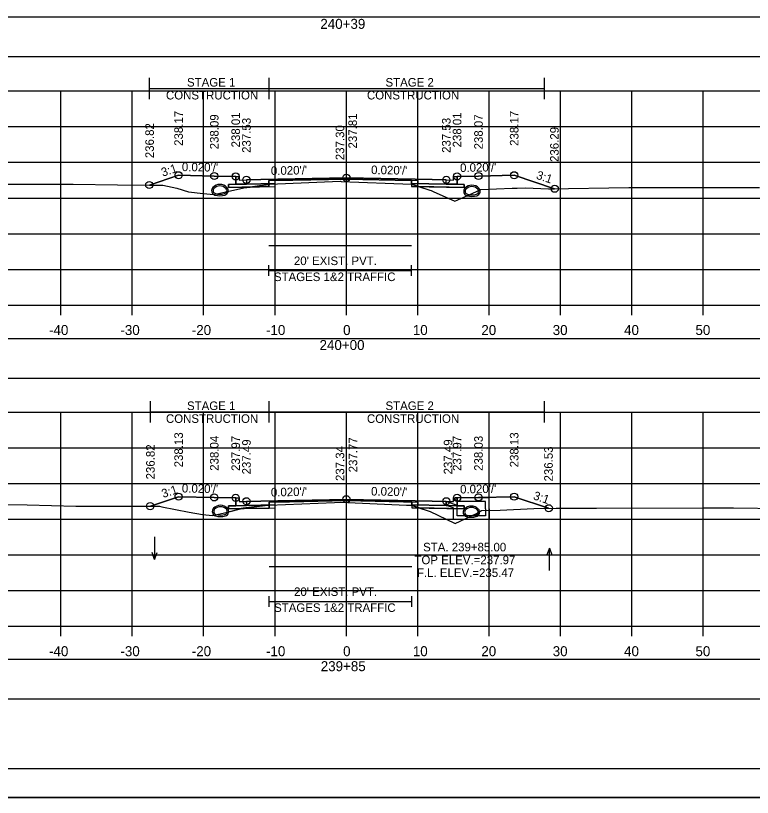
# Model space of a CAD drawing. Extents: x 1369627 to 1374022, y 380035 to 398173.
# Drawn here: x 1372052.2 to 1372155.4, y 389425.6 to 389535.2 of the extents above; entities that cross this region are included whole.
import ezdxf

# ---------------------------------------------------------------- set-up
doc = ezdxf.new("R2010")
doc.units = 0
for name, color, linetype in [('Default', 7, 'Continuous'), ('R_Alt Surface', 7, 'Continuous'), ('R_Axis', 7, 'Continuous'), ('R_Axis Annot', 7, 'Continuous'), ('R_Border', 7, 'Continuous'), ('R_Drive', 7, 'Continuous'), ('R_Exist Surface', 7, 'Continuous'), ('R_Fin Surface', 7, 'Continuous'), ('R_Grid', 7, 'Continuous'), ('R_MOT', 7, 'Continuous'), ('R_No Plot', 7, 'Continuous'), ('R_Water', 7, 'Continuous'), ('R_Water Annot', 7, 'Continuous'), ('R_Xsect Elev', 7, 'Continuous'), ('R_Xsect Slope', 7, 'Continuous'), ('T_Vehicle Path Rt', 7, 'Continuous')]:
    doc.layers.add(name, color=color, linetype=linetype)

msp = doc.modelspace()

# ---------------------------------------------------------------- linework, layer by layer
at = {"layer": 'Default'}
for p, q in [((1372087.67, 389498.72), (1372087.67, 389500.22)), ((1372107.67, 389498.72), (1372107.67, 389500.22)), ((1372087.67, 389499.47), (1372107.67, 389499.47)), ((1372087.7, 389452.36), (1372087.7, 389453.86)), ((1372107.7, 389452.36), (1372107.7, 389453.86)), ((1372087.7, 389453.11), (1372107.7, 389453.11))]:
    msp.add_line(p, q, dxfattribs=at)
for points in [[(1371948.53, 389529.44), (1372248.53, 389529.44), (1372248.53, 389534.96), (1371948.53, 389534.96)], [(1372083.02, 389512.65), (1372083.52, 389512.65), (1372083.53, 389512.15), (1372084.53, 389512.17), (1372084.53, 389511.58), (1372083.03, 389511.55)], [(1372113.53, 389512.15), (1372113.54, 389512.65), (1372114.04, 389512.65), (1372114.03, 389511.55), (1372112.53, 389511.58), (1372112.53, 389512.17)], [(1371948.53, 389484.39), (1372248.53, 389484.39), (1372248.53, 389489.91), (1371948.53, 389489.91)], [(1372083.02, 389467.6), (1372083.52, 389467.6), (1372083.53, 389467.1), (1372084.53, 389467.12), (1372084.53, 389466.54), (1372083.03, 389466.51)], [(1372113.53, 389467.1), (1372113.54, 389467.6), (1372114.04, 389467.6), (1372114.03, 389466.51), (1372112.53, 389466.54), (1372112.53, 389467.12)], [(1371948.53, 389439.46), (1372248.53, 389439.46), (1372248.53, 389444.98), (1371948.53, 389444.98)]]:
    msp.add_lwpolyline(points, close=True, dxfattribs=at)
at = {"layer": 'R_Alt Surface'}
for points in [[(1372083.03, 389512.65), (1372083.03, 389511.55), (1372084.53, 389511.58), (1372087.67, 389511.64), (1372087.67, 389512.06), (1372098.53, 389512.28), (1372107.67, 389512.09), (1372107.67, 389511.68), (1372112.53, 389511.58), (1372114.03, 389511.55), (1372114.03, 389512.65)], [(1372083.03, 389467.61), (1372083.03, 389466.51), (1372084.53, 389466.54), (1372087.7, 389466.6), (1372087.7, 389467.02), (1372098.53, 389467.23), (1372107.7, 389467.05), (1372107.7, 389466.63), (1372112.53, 389466.54), (1372114.03, 389466.51), (1372114.03, 389467.61)]]:
    msp.add_lwpolyline(points, dxfattribs=at)
for points in [[(1372082.03, 389511.53), (1372083.03, 389511.55), (1372084.53, 389511.58), (1372087.67, 389511.64), (1372087.67, 389511.23), (1372082.03, 389511.11)], [(1372115.03, 389511.53), (1372114.03, 389511.55), (1372112.53, 389511.58), (1372107.67, 389511.68), (1372107.67, 389511.26), (1372115.03, 389511.11)], [(1372082.03, 389466.49), (1372083.03, 389466.51), (1372084.53, 389466.54), (1372087.7, 389466.6), (1372087.7, 389466.18), (1372082.03, 389466.07)], [(1372115.03, 389466.49), (1372114.03, 389466.51), (1372112.53, 389466.54), (1372107.7, 389466.63), (1372107.7, 389466.22), (1372115.03, 389466.07)]]:
    msp.add_lwpolyline(points, close=True, dxfattribs=at)
at = {"layer": 'R_Axis'}
for p, q in [((1371948.53, 389494.63), (1372248.53, 389494.63)), ((1372058.53, 389493.23), (1372058.53, 389494.63)), ((1372068.53, 389493.23), (1372068.53, 389494.63)), ((1372078.53, 389493.23), (1372078.53, 389494.63)), ((1372088.53, 389493.23), (1372088.53, 389494.63)), ((1372098.53, 389493.23), (1372098.53, 389494.63)), ((1372108.53, 389493.23), (1372108.53, 389494.63)), ((1372118.53, 389493.23), (1372118.53, 389494.63)), ((1372128.53, 389493.23), (1372128.53, 389494.63)), ((1372138.53, 389493.23), (1372138.53, 389494.63)), ((1372148.53, 389493.23), (1372148.53, 389494.63)), ((1371948.53, 389449.63), (1372248.53, 389449.63)), ((1372058.53, 389448.23), (1372058.53, 389449.63)), ((1372068.53, 389448.23), (1372068.53, 389449.63)), ((1372078.53, 389448.23), (1372078.53, 389449.63)), ((1372088.53, 389448.23), (1372088.53, 389449.63)), ((1372098.53, 389448.23), (1372098.53, 389449.63)), ((1372108.53, 389448.23), (1372108.53, 389449.63)), ((1372118.53, 389448.23), (1372118.53, 389449.63)), ((1372128.53, 389448.23), (1372128.53, 389449.63)), ((1372138.53, 389448.23), (1372138.53, 389449.63)), ((1372148.53, 389448.23), (1372148.53, 389449.63))]:
    msp.add_line(p, q, dxfattribs=at)
at = {"layer": 'R_Border'}
msp.add_line((1372256.71, 389429.63), (1371940.53, 389429.63), dxfattribs=at)
at = {"layer": 'R_Drive'}
for centre, radius, start, end in [((1372080.3, 389510.67), 0.646, 136.3515, 253.9529), ((1372080.81, 389510.18), 1.35, 43.6485, 136.3515), ((1372080.3, 389510.67), 0.438, 136.3515, 253.9529), ((1372080.81, 389510.18), 1.15, 43.6485, 136.3515), ((1372081.32, 389510.67), 0.438, 286.0471, 43.6485), ((1372081.32, 389510.67), 0.646, 286.0471, 43.6485), ((1372115.61, 389510.57), 0.646, 136.3515, 253.9529), ((1372116.12, 389510.08), 1.35, 43.6485, 136.3515), ((1372115.61, 389510.57), 0.438, 136.3515, 253.9529), ((1372116.12, 389510.08), 1.15, 43.6485, 136.3515), ((1372116.63, 389510.57), 0.438, 286.0471, 43.6485), ((1372116.63, 389510.57), 0.646, 286.0471, 43.6485), ((1372080.81, 389512.45), 2.5, 253.9529, 286.0471), ((1372080.81, 389512.45), 2.29, 253.9529, 286.0471), ((1372116.12, 389512.35), 2.5, 253.9529, 286.0471), ((1372116.12, 389512.35), 2.29, 253.9529, 286.0471), ((1372080.38, 389465.71), 0.646, 136.3515, 253.9529), ((1372080.89, 389465.22), 1.35, 43.6485, 136.3515), ((1372080.38, 389465.71), 0.438, 136.3515, 253.9529), ((1372080.89, 389465.22), 1.15, 43.6485, 136.3515), ((1372081.4, 389465.71), 0.438, 286.0471, 43.6485), ((1372081.4, 389465.71), 0.646, 286.0471, 43.6485), ((1372080.89, 389467.49), 2.5, 253.9529, 286.0471), ((1372080.89, 389467.49), 2.29, 253.9529, 286.0471)]:
    msp.add_arc(centre, radius, start, end, dxfattribs=at)
at = {"layer": 'R_Exist Surface'}
for points in [[(1372049.57, 389511.59), (1372053.44, 389511.59), (1372060.23, 389511.55), (1372066.45, 389511.47), (1372072.83, 389511.44), (1372074.77, 389511), (1372076.39, 389510.5), (1372078.48, 389510.26), (1372079.98, 389510.13), (1372081.62, 389510.48), (1372084.17, 389511.04), (1372087.6, 389511.54), (1372087.68, 389511.56), (1372087.79, 389511.56), (1372097.67, 389511.97), (1372097.82, 389511.96), (1372107.65, 389511.56), (1372108.62, 389511.25), (1372110.21, 389510.75), (1372110.39, 389510.7), (1372110.68, 389510.56), (1372113.73, 389509.17), (1372116.26, 389510.31), (1372117.37, 389510.83), (1372121.75, 389511), (1372122.47, 389511.03), (1372123.64, 389511.05), (1372126.83, 389510.91), (1372138.12, 389511.09), (1372147.19, 389511.11), (1372156.41, 389511.1)], [(1372042.74, 389466.73), (1372053.8, 389466.65), (1372060.63, 389466.47), (1372061.25, 389466.46), (1372071.16, 389466.45), (1372072.35, 389466.44), (1372072.65, 389466.38), (1372076.5, 389465.59), (1372078.37, 389465.3), (1372079.76, 389465.13), (1372081.7, 389465.58), (1372084.07, 389466.18), (1372087.13, 389466.54), (1372087.71, 389466.59), (1372096.88, 389466.97), (1372097.7, 389467.01), (1372106.95, 389466.61), (1372107.59, 389466.58), (1372107.66, 389466.58), (1372108.56, 389466.26), (1372110.25, 389465.7), (1372111.33, 389465.19), (1372113.75, 389464), (1372116.78, 389465.42), (1372117.45, 389465.84), (1372120.09, 389465.9), (1372124.78, 389466.12), (1372127.93, 389466.18), (1372133.59, 389466.19), (1372148.61, 389466.2), (1372152.77, 389466.23), (1372159.54, 389466.13)]]:
    msp.add_lwpolyline(points, dxfattribs=at)
at = {"layer": 'R_Fin Surface'}
for points in [[(1372070.96, 389511.45), (1372075.02, 389512.81), (1372080.02, 389512.71), (1372083.02, 389512.65), (1372083.52, 389512.65), (1372083.53, 389512.15), (1372084.53, 389512.17), (1372086.53, 389512.21), (1372098.53, 389512.45), (1372110.53, 389512.21), (1372112.53, 389512.17), (1372113.53, 389512.15), (1372113.54, 389512.65), (1372114.04, 389512.65), (1372117.04, 389512.71), (1372122.04, 389512.81), (1372127.68, 389510.93)], [(1372071.07, 389466.45), (1372075.02, 389467.76), (1372080.02, 389467.66), (1372083.02, 389467.6), (1372083.52, 389467.6), (1372083.53, 389467.1), (1372084.53, 389467.12), (1372086.53, 389467.16), (1372098.53, 389467.4), (1372110.53, 389467.16), (1372112.53, 389467.12), (1372113.53, 389467.1), (1372113.54, 389467.6), (1372114.04, 389467.6), (1372117.04, 389467.66), (1372122.04, 389467.76), (1372126.85, 389466.16)]]:
    msp.add_lwpolyline(points, dxfattribs=at)
at = {"layer": 'R_Grid'}
for p, q in [((1371948.53, 389524.63), (1372248.53, 389524.63)), ((1372058.53, 389494.63), (1372058.53, 389524.63)), ((1372068.53, 389494.63), (1372068.53, 389524.63)), ((1372078.53, 389494.63), (1372078.53, 389524.63)), ((1372088.53, 389494.63), (1372088.53, 389524.63)), ((1372098.53, 389494.63), (1372098.53, 389524.63)), ((1372108.53, 389494.63), (1372108.53, 389524.63)), ((1372118.53, 389494.63), (1372118.53, 389524.63)), ((1372128.53, 389494.63), (1372128.53, 389524.63)), ((1372138.53, 389494.63), (1372138.53, 389524.63)), ((1372148.53, 389494.63), (1372148.53, 389524.63)), ((1371948.53, 389519.63), (1372248.53, 389519.63)), ((1371948.53, 389514.63), (1372248.53, 389514.63)), ((1371948.53, 389509.63), (1372248.53, 389509.63)), ((1371948.53, 389504.63), (1372248.53, 389504.63)), ((1371948.53, 389499.63), (1372248.53, 389499.63)), ((1371948.53, 389494.63), (1372248.53, 389494.63)), ((1371948.53, 389479.63), (1372248.53, 389479.63)), ((1372058.53, 389449.63), (1372058.53, 389479.63)), ((1372068.53, 389449.63), (1372068.53, 389479.63)), ((1372078.53, 389449.63), (1372078.53, 389479.63)), ((1372088.53, 389449.63), (1372088.53, 389479.63)), ((1372098.53, 389449.63), (1372098.53, 389479.63)), ((1372108.53, 389449.63), (1372108.53, 389479.63)), ((1372118.53, 389449.63), (1372118.53, 389479.63)), ((1372128.53, 389449.63), (1372128.53, 389479.63)), ((1372138.53, 389449.63), (1372138.53, 389479.63)), ((1372148.53, 389449.63), (1372148.53, 389479.63)), ((1371948.53, 389474.63), (1372248.53, 389474.63)), ((1371948.53, 389469.63), (1372248.53, 389469.63)), ((1371948.53, 389464.63), (1372248.53, 389464.63)), ((1371948.53, 389459.63), (1372248.53, 389459.63)), ((1371948.53, 389454.63), (1372248.53, 389454.63)), ((1371948.53, 389449.63), (1372248.53, 389449.63))]:
    msp.add_line(p, q, dxfattribs=at)
at = {"layer": 'R_MOT'}
for p, q in [((1372070.96, 389523.48), (1372070.96, 389526.48)), ((1372087.71, 389523.48), (1372087.71, 389526.48)), ((1372126.29, 389523.48), (1372126.29, 389526.48)), ((1372070.96, 389524.98), (1372126.29, 389524.98)), ((1372071.07, 389478.16), (1372071.07, 389481.16)), ((1372087.71, 389478.16), (1372087.71, 389481.16)), ((1372126.29, 389478.16), (1372126.29, 389481.16)), ((1372071.07, 389479.66), (1372126.29, 389479.66))]:
    msp.add_line(p, q, dxfattribs=at)
at = {"layer": 'R_No Plot'}
msp.add_line((1371928.13, 389425.65), (1372261.46, 389425.65), dxfattribs=at)
for points in [[(1371928.12, 389638.99), (1372261.46, 389638.99), (1372261.46, 389425.65), (1371928.12, 389425.65)], [(1372174.45, 389635.09), (1372194.07, 389635.09), (1372194.07, 389625.21), (1372210.18, 389625.21), (1372233.38, 389625.21), (1372233.38, 389592.54), (1372256.59, 389592.54), (1372256.71, 389429.63), (1371940.53, 389429.63), (1371940.53, 389635.09)], [(1372098.53, 389512.45), (1372086.53, 389512.21), (1372084.53, 389512.17), (1372084.53, 389511.58), (1372088.53, 389511.66), (1372088.53, 389512.08), (1372098.53, 389512.28), (1372108.53, 389512.08), (1372108.53, 389511.66), (1372112.53, 389511.58), (1372112.53, 389512.17), (1372110.53, 389512.21)], [(1372088.53, 389511.66), (1372084.53, 389511.58), (1372083.03, 389511.55), (1372082.03, 389511.53), (1372082.03, 389511.11), (1372088.53, 389511.24)], [(1372108.53, 389511.66), (1372112.53, 389511.58), (1372114.03, 389511.55), (1372115.03, 389511.53), (1372115.03, 389511.11), (1372108.53, 389511.24)], [(1372098.53, 389467.4), (1372086.53, 389467.16), (1372084.53, 389467.12), (1372084.53, 389466.54), (1372088.53, 389466.62), (1372088.53, 389467.03), (1372098.53, 389467.23), (1372108.53, 389467.03), (1372108.53, 389466.62), (1372112.53, 389466.54), (1372112.53, 389467.12), (1372110.53, 389467.16)], [(1372088.53, 389466.62), (1372084.53, 389466.54), (1372083.03, 389466.51), (1372082.03, 389466.49), (1372082.03, 389466.07), (1372088.53, 389466.2)], [(1372108.53, 389466.62), (1372112.53, 389466.54), (1372114.03, 389466.51), (1372115.03, 389466.49), (1372115.03, 389466.07), (1372108.53, 389466.2)]]:
    msp.add_lwpolyline(points, close=True, dxfattribs=at)
for points in [[(1372083.02, 389512.65), (1372083.03, 389511.55), (1372084.53, 389511.58), (1372088.53, 389511.66), (1372088.53, 389512.08), (1372098.53, 389512.28), (1372108.53, 389512.08), (1372108.53, 389511.66), (1372112.53, 389511.58), (1372114.03, 389511.55), (1372114.04, 389512.65)], [(1372087.67, 389502.97), (1372107.67, 389502.97)], [(1372083.02, 389467.6), (1372083.03, 389466.51), (1372084.53, 389466.54), (1372088.53, 389466.62), (1372088.53, 389467.03), (1372098.53, 389467.23), (1372108.53, 389467.03), (1372108.53, 389466.62), (1372112.53, 389466.54), (1372114.03, 389466.51), (1372114.04, 389467.6)], [(1372087.7, 389458.01), (1372107.7, 389458.01)]]:
    msp.add_lwpolyline(points, dxfattribs=at)
for centre in [(1372075.02, 389512.82), (1372080.02, 389512.72), (1372083.02, 389512.66), (1372098.53, 389512.46), (1372114.04, 389512.66), (1372117.04, 389512.72), (1372122.04, 389512.82), (1372070.91, 389511.45), (1372084.53, 389512.18), (1372112.53, 389512.18), (1372127.72, 389510.93), (1372075.02, 389467.78), (1372080.02, 389467.68), (1372083.02, 389467.62), (1372098.53, 389467.42), (1372114.04, 389467.62), (1372117.04, 389467.68), (1372122.04, 389467.78), (1372071.04, 389466.45), (1372084.53, 389467.14), (1372112.53, 389467.14), (1372126.89, 389466.16)]:
    msp.add_circle(centre, 0.5, dxfattribs=at)
at = {"layer": 'R_Water'}
for p, q in [((1372112.54, 389467.12), (1372114.04, 389466.6)), ((1372113.71, 389467.44), (1372113.79, 389467.6)), ((1372113.71, 389467.44), (1372114.04, 389467.1)), ((1372118.54, 389467.6), (1372113.79, 389467.6)), ((1372118.04, 389467.1), (1372114.04, 389467.1)), ((1372118.04, 389466.1), (1372118.04, 389467.1)), ((1372118.54, 389466.1), (1372118.54, 389467.6)), ((1372112.54, 389466.59), (1372113.54, 389466.24)), ((1372113.54, 389466.1), (1372113.54, 389466.24)), ((1372114.04, 389466.1), (1372114.04, 389466.6))]:
    msp.add_line(p, q, dxfattribs=at)
for points in [[(1372112.54, 389466.59), (1372112.54, 389467.12)], [(1372118.54, 389466.1), (1372118.54, 389464.6), (1372116.04, 389464.6), (1372113.54, 389464.6), (1372113.54, 389466.1)], [(1372118.04, 389466.1), (1372118.04, 389465.1), (1372116.04, 389465.1), (1372114.04, 389465.1), (1372114.04, 389466.1)]]:
    msp.add_lwpolyline(points, dxfattribs=at)
for centre, radius, start, end in [((1372115.53, 389465.61), 0.646, 136.3515, 253.9529), ((1372115.53, 389465.61), 0.646, 136.3515, 253.9529), ((1372116.04, 389465.12), 1.35, 43.6485, 136.3515), ((1372116.04, 389465.12), 1.35, 43.6485, 136.3515), ((1372115.53, 389465.61), 0.438, 136.3515, 253.9529), ((1372115.53, 389465.61), 0.438, 136.3515, 253.9529), ((1372116.04, 389465.12), 1.15, 43.6485, 136.3515), ((1372116.04, 389465.12), 1.15, 43.6485, 136.3515), ((1372116.55, 389465.61), 0.438, 286.0471, 43.6485), ((1372116.55, 389465.61), 0.438, 286.0471, 43.6485), ((1372116.55, 389465.61), 0.646, 286.0471, 43.6485), ((1372116.55, 389465.61), 0.646, 286.0471, 43.6485), ((1372116.04, 389467.39), 2.5, 253.9529, 286.0471), ((1372116.04, 389467.39), 2.5, 253.9529, 286.0471), ((1372116.04, 389467.39), 2.29, 253.9529, 286.0471), ((1372116.04, 389467.39), 2.29, 253.9529, 286.0471)]:
    msp.add_arc(centre, radius, start, end, dxfattribs=at)
at = {"layer": 'R_Water Annot'}
for p, q in [((1372071.66, 389462.15), (1372071.66, 389459)), ((1372126.98, 389460.57), (1372126.63, 389459.61)), ((1372126.98, 389457.42), (1372126.98, 389460.57)), ((1372126.98, 389460.57), (1372127.33, 389459.61)), ((1372071.66, 389459), (1372071.31, 389459.97)), ((1372071.66, 389459), (1372072.01, 389459.97))]:
    msp.add_line(p, q, dxfattribs=at)
at = {"layer": 'R_Xsect Elev'}
for p, q in [((1372098.53, 389511.93), (1372098.53, 389521.93)), ((1372098.53, 389466.97), (1372098.53, 389476.97))]:
    msp.add_line(p, q, dxfattribs=at)
at = {"layer": 'T_Vehicle Path Rt'}
for p, q in [((1372083.03, 389511.55), (1372083.02, 389512.65)), ((1372114.04, 389512.65), (1372114.03, 389511.55)), ((1372085.06, 389511.17), (1372082.03, 389511.11)), ((1372085.06, 389511.17), (1372087.67, 389511.23)), ((1372087.67, 389511.64), (1372087.67, 389511.56)), ((1372087.67, 389511.23), (1372087.67, 389511.56)), ((1372107.67, 389511.55), (1372107.67, 389511.68)), ((1372107.67, 389511.55), (1372107.67, 389511.26)), ((1372107.67, 389511.26), (1372108.66, 389511.24)), ((1372108.66, 389511.24), (1372110.21, 389510.75)), ((1372083.03, 389466.51), (1372083.02, 389467.6)), ((1372114.04, 389467.6), (1372114.03, 389466.51)), ((1372083.77, 389466.11), (1372082.03, 389466.07)), ((1372083.77, 389466.11), (1372087.7, 389466.18)), ((1372087.7, 389466.18), (1372087.7, 389466.59)), ((1372107.7, 389466.57), (1372107.7, 389466.63)), ((1372107.7, 389466.57), (1372107.7, 389466.22)), ((1372107.7, 389466.22), (1372108.75, 389466.2)), ((1372108.75, 389466.2), (1372110.25, 389465.7))]:
    msp.add_line(p, q, dxfattribs=at)
for points in [[(1372083.02, 389512.65), (1372080.02, 389512.71), (1372075.02, 389512.81), (1372070.96, 389511.45)], [(1372107.67, 389511.68), (1372107.67, 389512.09), (1372098.53, 389512.28), (1372087.67, 389512.06), (1372087.67, 389511.64)], [(1372087.68, 389511.56), (1372087.79, 389511.56), (1372097.67, 389511.97), (1372097.82, 389511.96), (1372107.65, 389511.56), (1372107.67, 389511.55)], [(1372127.68, 389510.93), (1372122.04, 389512.81), (1372117.04, 389512.71), (1372114.04, 389512.65)], [(1372070.96, 389511.45), (1372072.83, 389511.44), (1372074.77, 389511), (1372076.39, 389510.5), (1372078.48, 389510.26), (1372079.98, 389510.13), (1372081.62, 389510.48), (1372083.98, 389511), (1372084.17, 389511.04), (1372085.06, 389511.17)], [(1372082.03, 389511.11), (1372082.03, 389511.53), (1372083.03, 389511.55)], [(1372087.67, 389511.56), (1372087.6, 389511.54), (1372085.06, 389511.17)], [(1372087.67, 389511.56), (1372087.68, 389511.56)], [(1372108.66, 389511.24), (1372108.62, 389511.25), (1372107.67, 389511.55)], [(1372114.03, 389511.55), (1372115.03, 389511.53), (1372115.03, 389511.11), (1372108.66, 389511.24)], [(1372110.21, 389510.75), (1372110.39, 389510.7), (1372110.68, 389510.56), (1372113.73, 389509.17), (1372116.26, 389510.31), (1372117.37, 389510.83), (1372121.75, 389511), (1372122.47, 389511.03), (1372123.64, 389511.05), (1372126.83, 389510.91), (1372127.68, 389510.93)], [(1372083.02, 389467.6), (1372080.02, 389467.66), (1372075.02, 389467.76), (1372071.07, 389466.45)], [(1372107.7, 389466.63), (1372107.7, 389467.05), (1372098.53, 389467.23), (1372087.7, 389467.02), (1372087.7, 389466.6)], [(1372087.7, 389466.59), (1372087.71, 389466.59), (1372096.88, 389466.97), (1372097.7, 389467.01), (1372106.95, 389466.61), (1372107.59, 389466.58), (1372107.66, 389466.58), (1372107.7, 389466.57)], [(1372126.85, 389466.16), (1372122.04, 389467.76), (1372117.04, 389467.66), (1372114.04, 389467.6)], [(1372071.07, 389466.45), (1372071.16, 389466.45), (1372072.35, 389466.44), (1372072.65, 389466.38), (1372076.5, 389465.59), (1372078.37, 389465.3), (1372079.76, 389465.13), (1372081.7, 389465.58), (1372083.11, 389465.94), (1372083.77, 389466.11)], [(1372082.03, 389466.07), (1372082.03, 389466.49), (1372083.03, 389466.51)], [(1372087.7, 389466.59), (1372087.13, 389466.54), (1372084.07, 389466.18), (1372083.77, 389466.11)], [(1372087.7, 389466.6), (1372087.7, 389466.59)], [(1372108.75, 389466.2), (1372108.56, 389466.26), (1372107.7, 389466.57)], [(1372114.03, 389466.51), (1372115.03, 389466.49), (1372115.03, 389466.07), (1372108.75, 389466.2)], [(1372110.25, 389465.7), (1372111.33, 389465.19), (1372113.75, 389464), (1372116.78, 389465.42), (1372117.45, 389465.84), (1372120.09, 389465.9), (1372124.78, 389466.12), (1372126.85, 389466.16)]]:
    msp.add_lwpolyline(points, dxfattribs=at)

# ---------------------------------------------------------------- texts
at = {"layer": 'R_Axis Annot'}
for s, height, p in [('240+39', 1.4, (1372094.88, 389533.33)), ("20' EXIST. PVT.", 1.2, (1372091.18, 389500.23)), ('STAGES 1&2 TRAFFIC', 1.2, (1372088.38, 389497.99)), ('-40', 1.4, (1372056.87, 389490.43)), ('-30', 1.4, (1372066.87, 389490.43)), ('-20', 1.4, (1372076.87, 389490.43)), ('-10', 1.4, (1372087.27, 389490.43)), ('0', 1.4, (1372098.07, 389490.43)), ('10', 1.4, (1372107.84, 389490.43)), ('20', 1.4, (1372117.44, 389490.43)), ('30', 1.4, (1372127.44, 389490.43)), ('40', 1.4, (1372137.44, 389490.43)), ('50', 1.4, (1372147.44, 389490.43)), ('240+00', 1.4, (1372094.77, 389488.33)), ("20' EXIST. PVT.", 1.2, (1372091.2, 389453.87)), ('STAGES 1&2 TRAFFIC', 1.2, (1372088.4, 389451.63)), ('-40', 1.4, (1372056.87, 389445.43)), ('-30', 1.4, (1372066.87, 389445.43)), ('-20', 1.4, (1372076.87, 389445.43)), ('-10', 1.4, (1372087.27, 389445.43)), ('0', 1.4, (1372098.07, 389445.43)), ('10', 1.4, (1372107.84, 389445.43)), ('20', 1.4, (1372117.44, 389445.43)), ('30', 1.4, (1372127.44, 389445.43)), ('40', 1.4, (1372137.44, 389445.43)), ('50', 1.4, (1372147.44, 389445.43)), ('239+85', 1.4, (1372094.94, 389443.33))]:
    msp.add_text(s, height=height, dxfattribs=at).set_placement(p)
at = {"layer": 'R_MOT'}
for s, p in [('STAGE 1', (1372076.2, 389525.24)), ('STAGE 2', (1372104.01, 389525.24)), ('CONSTRUCTION', (1372073.25, 389523.44)), ('CONSTRUCTION', (1372101.41, 389523.44)), ('STAGE 1', (1372076.2, 389479.92)), ('STAGE 2', (1372104.01, 389479.92)), ('CONSTRUCTION', (1372073.25, 389478.12)), ('CONSTRUCTION', (1372101.41, 389478.12))]:
    msp.add_text(s, height=1.2, dxfattribs=at).set_placement(p)
at = {"layer": 'R_Water Annot'}
for s, p in [('STA. 239+85.00', (1372109.28, 389460.12)), ('TOP ELEV.=237.97', (1372108.07, 389458.32)), ('F.L. ELEV.=235.47', (1372108.42, 389456.52))]:
    msp.add_text(s, height=1.2, dxfattribs=at).set_placement(p)
at = {"layer": 'R_Xsect Elev'}
for s, p in [('238.17', (1372075.62, 389516.93)), ('238.17', (1372122.64, 389516.93)), ('238.09', (1372080.62, 389516.45)), ('238.01', (1372083.62, 389516.72)), ('237.53', (1372085.13, 389515.95)), ('237.81', (1372100.01, 389516.57)), ('237.53', (1372113.13, 389515.95)), ('238.01', (1372114.64, 389516.72)), ('238.07', (1372117.64, 389516.44)), ('236.82', (1372071.56, 389515.21)), ('237.30', (1372098.23, 389514.93)), ('236.29', (1372128.28, 389514.68)), ('238.13', (1372075.62, 389471.89)), ('238.13', (1372122.64, 389471.89)), ('238.04', (1372080.62, 389471.41)), ('237.97', (1372083.62, 389471.39)), ('237.49', (1372085.13, 389470.9)), ('237.77', (1372100.05, 389471.19)), ('237.49', (1372113.37, 389470.9)), ('237.97', (1372114.64, 389471.39)), ('238.03', (1372117.64, 389471.4)), ('236.82', (1372071.67, 389470.2)), ('237.34', (1372098.23, 389469.97)), ('236.53', (1372127.45, 389469.91))]:
    msp.add_text(s, height=1.2, rotation=90, dxfattribs=at).set_placement(p)
at = {"layer": 'R_Xsect Slope'}
for s, rotation, p in [('3:1', 18.4332, (1372072.81, 389512.61)), ("0.020'/'", 358.8542, (1372075.47, 389513.41)), ("0.020'/'", 1.1458, (1372087.96, 389512.85)), ("0.020'/'", 358.8542, (1372101.98, 389512.99)), ("0.020'/'", 1.1458, (1372114.47, 389513.27)), ('3:1', 341.5668, (1372125.04, 389512.35)), ('3:1', 18.4332, (1372072.87, 389467.59)), ("0.020'/'", 358.8542, (1372075.47, 389468.37)), ("0.020'/'", 1.1458, (1372087.96, 389467.8)), ("0.020'/'", 358.8542, (1372101.98, 389467.95)), ("0.020'/'", 1.1458, (1372114.47, 389468.22)), ('3:1', 341.5668, (1372124.62, 389467.44))]:
    msp.add_text(s, height=1.2, rotation=rotation, dxfattribs=at).set_placement(p)

doc.saveas('drawing.dxf')
